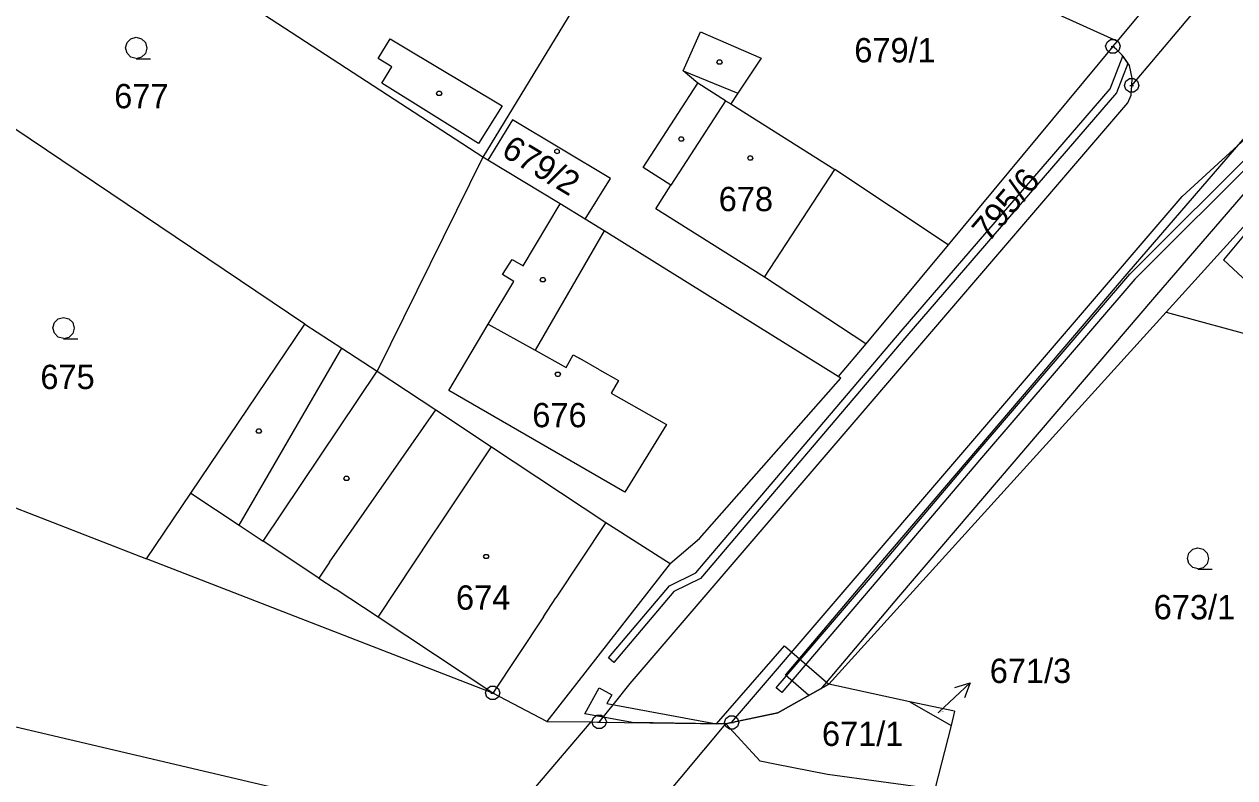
# Model space of a CAD drawing. Extents: x -759060 to -757386, y -1172273 to -1170948.
# Drawn here: x -757960.1 to -757875.5, y -1171162.3 to -1171109.6 of the extents above; entities that cross this region are included whole.
import ezdxf

# ---------------------------------------------------------------- set-up
doc = ezdxf.new("R2010")
doc.units = 0
for name, color, linetype in [('Vrstva 1', 7, 'Continuous'), ('Vrstva 12', 7, 'Continuous'), ('Vrstva 13', 7, 'Continuous'), ('Vrstva 2', 7, 'Continuous'), ('Vrstva 3', 7, 'Continuous'), ('Vrstva 4', 7, 'Continuous'), ('Vrstva 5', 7, 'Continuous'), ('Vrstva 7', 7, 'Continuous'), ('Vrstva 8', 7, 'Continuous')]:
    doc.layers.add(name, color=color, linetype=linetype)

msp = doc.modelspace()

# ---------------------------------------------------------------- linework, layer by layer
at = {"layer": 'Vrstva 1'}
for p, q in [((-757915.49, -1171098.31), (-757928.03, -1171118.92)), ((-757903.99, -1171101.61), (-757883.71, -1171110.82)), ((-757879.19, -1171121.67), (-757860.64, -1171104.63)), ((-757883.71, -1171110.82), (-757879.86, -1171106.19)), ((-757928.03, -1171118.92), (-757944.75, -1171108.04)), ((-757914.04, -1171112.9), (-757912.83, -1171110.16)), ((-757912.83, -1171110.16), (-757908.6, -1171112.02)), ((-757884.02, -1171111.19), (-757895.54, -1171125.05)), ((-757884.02, -1171111.19), (-757883.71, -1171110.82)), ((-757883.8, -1171111.39), (-757884.02, -1171111.19)), ((-757908.6, -1171112.02), (-757910.22, -1171114.46)), ((-757883.38, -1171111.79), (-757883.8, -1171111.39)), ((-757882.87, -1171112.53), (-757883.38, -1171111.79)), ((-757913.01, -1171113.76), (-757914.04, -1171112.9)), ((-757882.67, -1171113.41), (-757882.87, -1171112.53)), ((-757916.82, -1171119.65), (-757913.01, -1171113.76)), ((-757882.71, -1171113.92), (-757882.67, -1171113.41)), ((-757940.45, -1171130.59), (-757964.18, -1171114.63)), ((-757910.22, -1171114.46), (-757910.71, -1171115.2)), ((-757882.99, -1171115.13), (-757882.75, -1171114.59)), ((-757882.75, -1171114.59), (-757882.71, -1171113.92)), ((-757917.74, -1171155.7), (-757882.99, -1171115.13)), ((-757910.71, -1171115.2), (-757903.45, -1171119.78)), ((-757880.31, -1171129.75), (-757866.75, -1171114.78)), ((-757925.96, -1171116.31), (-757927.67, -1171119.14)), ((-757919.12, -1171120.41), (-757925.96, -1171116.31)), ((-757928.03, -1171118.92), (-757935.41, -1171133.89)), ((-757927.67, -1171119.14), (-757928.03, -1171118.92)), ((-757922.63, -1171122.18), (-757927.67, -1171119.14)), ((-757914.89, -1171120.89), (-757916.82, -1171119.65)), ((-757895.54, -1171125.05), (-757903.45, -1171119.78)), ((-757920.89, -1171123.26), (-757919.12, -1171120.41)), ((-757915.95, -1171122.54), (-757914.89, -1171120.89)), ((-757920.89, -1171123.26), (-757922.63, -1171122.18)), ((-757910.65, -1171158.44), (-757879.19, -1171121.67)), ((-757908.35, -1171127.31), (-757915.95, -1171122.54)), ((-757919.55, -1171124.08), (-757920.89, -1171123.26)), ((-757903.2, -1171134.26), (-757919.55, -1171124.08)), ((-757895.54, -1171125.05), (-757901.29, -1171131.96)), ((-757901.29, -1171131.96), (-757908.35, -1171127.31)), ((-757903.87, -1171155.76), (-757880.31, -1171129.75)), ((-757880.31, -1171129.75), (-757861.96, -1171134.79)), ((-757948.43, -1171142.41), (-757940.45, -1171130.59)), ((-757940.45, -1171130.59), (-757937.87, -1171132.28)), ((-757937.87, -1171132.28), (-757935.41, -1171133.89)), ((-757901.29, -1171131.96), (-757903.2, -1171134.26)), ((-757935.41, -1171133.89), (-757931.32, -1171136.59)), ((-757912.9, -1171145.58), (-757903.03, -1171134.37)), ((-757903.03, -1171134.37), (-757903.2, -1171134.26)), ((-757931.32, -1171136.59), (-757927.43, -1171139.16)), ((-757927.43, -1171139.16), (-757919.43, -1171144.45)), ((-757968.2, -1171140.52), (-757951.52, -1171146.99)), ((-757951.52, -1171146.99), (-757948.43, -1171142.41)), ((-757919.43, -1171144.45), (-757914.95, -1171147.31)), ((-757914.95, -1171147.31), (-757912.9, -1171145.58)), ((-757927.34, -1171156.37), (-757951.52, -1171146.99)), ((-757914.95, -1171147.31), (-757923.57, -1171158.35)), ((-757918.93, -1171157.19), (-757917.74, -1171155.7)), ((-757907.42, -1171157.76), (-757903.87, -1171155.76)), ((-757898.21, -1171156.98), (-757903.87, -1171155.76)), ((-757969.07, -1171156.75), (-757931.05, -1171165.68)), ((-757923.57, -1171158.35), (-757927.34, -1171156.37)), ((-757898.21, -1171156.98), (-757895.33, -1171158.65)), ((-757895.08, -1171157.65), (-757898.21, -1171156.98)), ((-757919.9, -1171158.4), (-757918.93, -1171157.19)), ((-757910.65, -1171158.44), (-757907.42, -1171157.76)), ((-757895.08, -1171157.65), (-757895.33, -1171158.65)), ((-757923.57, -1171158.35), (-757920.46, -1171158.39)), ((-757920.46, -1171158.39), (-757919.9, -1171158.4)), ((-757919.9, -1171158.4), (-757911.06, -1171158.53)), ((-757911.06, -1171158.53), (-757910.65, -1171158.44)), ((-757908.67, -1171161.14), (-757911.06, -1171158.53)), ((-757895.33, -1171158.65), (-757896.46, -1171163.1)), ((-757907.64, -1171161.34), (-757908.67, -1171161.14)), ((-757903.95, -1171162.06), (-757907.64, -1171161.34)), ((-757896.46, -1171163.1), (-757903.95, -1171162.06))]:
    msp.add_line(p, q, dxfattribs=at)
at = {"layer": 'Vrstva 12'}
for p, q in [((-757911.07, -1171114.98), (-757914.89, -1171120.89)), ((-757911.07, -1171114.98), (-757910.71, -1171115.2)), ((-757910.71, -1171115.2), (-757903.45, -1171119.78)), ((-757925.96, -1171116.31), (-757927.67, -1171119.14)), ((-757919.12, -1171120.41), (-757925.96, -1171116.31)), ((-757922.63, -1171122.18), (-757927.67, -1171119.14)), ((-757908.35, -1171127.31), (-757903.45, -1171119.78)), ((-757870.65, -1171119.27), (-757876.29, -1171126.11)), ((-757920.89, -1171123.26), (-757919.12, -1171120.41)), ((-757915.95, -1171122.54), (-757914.89, -1171120.89)), ((-757920.89, -1171123.26), (-757922.63, -1171122.18)), ((-757908.35, -1171127.31), (-757915.95, -1171122.54)), ((-757876.29, -1171126.11), (-757872.75, -1171129.43)), ((-757930.41, -1171135.24), (-757927.65, -1171130.6)), ((-757927.65, -1171130.6), (-757924.37, -1171132.41)), ((-757924.37, -1171132.41), (-757922.21, -1171133.63)), ((-757922.21, -1171133.63), (-757921.71, -1171132.75)), ((-757921.71, -1171132.75), (-757921.26, -1171133)), ((-757919.87, -1171133.79), (-757921.26, -1171133)), ((-757919.87, -1171133.79), (-757918.56, -1171134.53)), ((-757918.56, -1171134.53), (-757919.07, -1171135.41)), ((-757918.11, -1171142.33), (-757930.41, -1171135.24)), ((-757919.07, -1171135.41), (-757915.19, -1171137.61)), ((-757915.19, -1171137.61), (-757918.11, -1171142.33)), ((-757930.97, -1171144.49), (-757927.43, -1171139.16)), ((-757927.43, -1171139.16), (-757919.43, -1171144.45)), ((-757931.58, -1171145.41), (-757930.97, -1171144.49)), ((-757919.43, -1171144.45), (-757922.92, -1171149.71)), ((-757935.34, -1171151.07), (-757931.58, -1171145.41)), ((-757923.8, -1171151.04), (-757922.92, -1171149.71)), ((-757927.34, -1171156.37), (-757935.34, -1171151.07)), ((-757923.8, -1171151.04), (-757927.34, -1171156.37))]:
    msp.add_line(p, q, dxfattribs=at)
at = {"layer": 'Vrstva 13'}
for p, q in [((-757884.22, -1171114.16), (-757883.32, -1171111.88)), ((-757883.32, -1171111.88), (-757882.98, -1171112.38)), ((-757882.98, -1171112.38), (-757883.78, -1171114.42)), ((-757883.02, -1171127.08), (-757871.05, -1171113.19)), ((-757898.8, -1171131.08), (-757884.22, -1171114.16)), ((-757883.78, -1171114.42), (-757898.42, -1171131.4)), ((-757869.15, -1171114.83), (-757881.12, -1171128.7)), ((-757882.85, -1171127.1), (-757873.6, -1171117.87)), ((-757873.26, -1171118.23), (-757882.49, -1171127.44)), ((-757900.9, -1171148.04), (-757883.02, -1171127.08)), ((-757893.71, -1171139.77), (-757882.85, -1171127.1)), ((-757882.49, -1171127.44), (-757893.33, -1171140.09)), ((-757881.12, -1171128.7), (-757899, -1171149.66)), ((-757913.15, -1171147.97), (-757898.8, -1171131.08)), ((-757898.42, -1171131.4), (-757912.83, -1171148.37)), ((-757900.81, -1171148.15), (-757893.71, -1171139.77)), ((-757893.33, -1171140.09), (-757900.43, -1171148.47)), ((-757915, -1171148.88), (-757913.15, -1171147.97)), ((-757912.83, -1171148.37), (-757914.68, -1171149.28)), ((-757907.53, -1171156.01), (-757900.81, -1171148.15)), ((-757900.43, -1171148.47), (-757907.15, -1171156.33)), ((-757906.9, -1171155.13), (-757900.9, -1171148.04)), ((-757919.25, -1171153.91), (-757915, -1171148.88)), ((-757914.68, -1171149.28), (-757918.87, -1171154.23)), ((-757899, -1171149.66), (-757904.42, -1171156.07)), ((-757911.72, -1171158.52), (-757906.95, -1171153.08)), ((-757906.95, -1171153.08), (-757903.87, -1171155.76)), ((-757918.87, -1171154.23), (-757919.25, -1171153.91)), ((-757905.25, -1171156.54), (-757906.9, -1171155.13)), ((-757920.9, -1171157.82), (-757919.9, -1171156.01)), ((-757919.9, -1171156.01), (-757919.02, -1171156.49)), ((-757907.15, -1171156.33), (-757907.53, -1171156.01)), ((-757903.87, -1171155.76), (-757907.42, -1171157.76)), ((-757904.42, -1171156.07), (-757905.25, -1171156.54)), ((-757919.02, -1171156.49), (-757919.36, -1171157.1)), ((-757917.61, -1171158.43), (-757920.9, -1171157.82)), ((-757919.36, -1171157.1), (-757911.72, -1171158.52)), ((-757907.42, -1171157.76), (-757911.06, -1171158.53)), ((-757911.72, -1171158.52), (-757917.61, -1171158.43)), ((-757911.06, -1171158.53), (-757911.72, -1171158.52))]:
    msp.add_line(p, q, dxfattribs=at)
at = {"layer": 'Vrstva 3'}
for points in [[(-757952.23, -1171112.03), (-757952.61, -1171111.93), (-757952.88, -1171111.66), (-757952.98, -1171111.29), (-757952.88, -1171110.92), (-757952.61, -1171110.65), (-757952.24, -1171110.55), (-757951.87, -1171110.65), (-757951.6, -1171110.92), (-757951.5, -1171111.3), (-757951.6, -1171111.68), (-757951.87, -1171111.95), (-757952.25, -1171112.05), (-757951.25, -1171112.05)], [(-757957.3, -1171131.6), (-757957.68, -1171131.5), (-757957.95, -1171131.23), (-757958.05, -1171130.86), (-757957.95, -1171130.49), (-757957.68, -1171130.22), (-757957.31, -1171130.12), (-757956.94, -1171130.22), (-757956.67, -1171130.49), (-757956.57, -1171130.87), (-757956.67, -1171131.25), (-757956.94, -1171131.52), (-757957.32, -1171131.62), (-757956.32, -1171131.62)], [(-757878.07, -1171147.7), (-757878.45, -1171147.6), (-757878.72, -1171147.33), (-757878.82, -1171146.96), (-757878.72, -1171146.59), (-757878.45, -1171146.32), (-757878.08, -1171146.22), (-757877.71, -1171146.32), (-757877.44, -1171146.59), (-757877.34, -1171146.97), (-757877.44, -1171147.35), (-757877.71, -1171147.62), (-757878.09, -1171147.72), (-757877.09, -1171147.72)]]:
    msp.add_lwpolyline(points, dxfattribs=at)
at = {"layer": 'Vrstva 4'}
for p, q in [((-757882.71, -1171113.92), (-757877.14, -1171107.32)), ((-757935.33, -1171112.04), (-757934.5, -1171110.65)), ((-757934.5, -1171110.65), (-757933.56, -1171111.22)), ((-757933.56, -1171111.22), (-757926.68, -1171115.35)), ((-757934.39, -1171112.61), (-757935.33, -1171112.04)), ((-757935.08, -1171113.76), (-757934.39, -1171112.61)), ((-757914.04, -1171112.9), (-757910.22, -1171114.46)), ((-757928.32, -1171117.98), (-757935.08, -1171113.76)), ((-757911.07, -1171114.98), (-757913.01, -1171113.76)), ((-757926.68, -1171115.35), (-757928.32, -1171117.98)), ((-757911.07, -1171114.98), (-757914.89, -1171120.89)), ((-757911.07, -1171114.98), (-757910.71, -1171115.2)), ((-757908.35, -1171127.31), (-757903.45, -1171119.78)), ((-757870.65, -1171119.27), (-757876.29, -1171126.11)), ((-757925.21, -1171126.52), (-757922.63, -1171122.18)), ((-757919.55, -1171124.08), (-757924.37, -1171132.41)), ((-757926.66, -1171127.13), (-757925.97, -1171126.07)), ((-757925.97, -1171126.07), (-757925.21, -1171126.52)), ((-757876.29, -1171126.11), (-757872.75, -1171129.43)), ((-757925.86, -1171127.61), (-757926.66, -1171127.13)), ((-757927.65, -1171130.6), (-757925.86, -1171127.61)), ((-757930.41, -1171135.24), (-757927.65, -1171130.6)), ((-757927.65, -1171130.6), (-757924.37, -1171132.41)), ((-757945.04, -1171144.65), (-757937.87, -1171132.28)), ((-757924.37, -1171132.41), (-757922.21, -1171133.63)), ((-757922.21, -1171133.63), (-757921.71, -1171132.75)), ((-757921.71, -1171132.75), (-757921.26, -1171133)), ((-757919.87, -1171133.79), (-757921.26, -1171133)), ((-757943.37, -1171145.76), (-757935.41, -1171133.89)), ((-757919.87, -1171133.79), (-757918.56, -1171134.53)), ((-757918.56, -1171134.53), (-757919.07, -1171135.41)), ((-757918.11, -1171142.33), (-757930.41, -1171135.24)), ((-757919.07, -1171135.41), (-757915.19, -1171137.61)), ((-757938.74, -1171147.23), (-757931.32, -1171136.59)), ((-757915.19, -1171137.61), (-757918.11, -1171142.33)), ((-757930.97, -1171144.49), (-757927.43, -1171139.16)), ((-757948.43, -1171142.41), (-757945.04, -1171144.65)), ((-757945.04, -1171144.65), (-757943.37, -1171145.76)), ((-757931.58, -1171145.41), (-757930.97, -1171144.49)), ((-757919.43, -1171144.45), (-757922.92, -1171149.71)), ((-757939.48, -1171148.34), (-757943.37, -1171145.76)), ((-757935.34, -1171151.07), (-757931.58, -1171145.41)), ((-757938.74, -1171147.23), (-757939.48, -1171148.34)), ((-757939.48, -1171148.34), (-757938.35, -1171149.09)), ((-757935.34, -1171151.07), (-757938.35, -1171149.09)), ((-757923.8, -1171151.04), (-757922.92, -1171149.71)), ((-757927.34, -1171156.37), (-757935.34, -1171151.07)), ((-757923.8, -1171151.04), (-757927.34, -1171156.37)), ((-757927.33, -1171166.44), (-757920.46, -1171158.39)), ((-757919.09, -1171168.13), (-757911.06, -1171158.53))]:
    msp.add_line(p, q, dxfattribs=at)
at = {"layer": 'Vrstva 5'}
for points in [[(-757911.41, -1171112.13), (-757911.32, -1171112.28), (-757911.41, -1171112.43), (-757911.59, -1171112.43), (-757911.68, -1171112.28), (-757911.59, -1171112.13)], [(-757930.99, -1171114.32), (-757930.9, -1171114.47), (-757930.99, -1171114.62), (-757931.17, -1171114.62), (-757931.26, -1171114.47), (-757931.17, -1171114.32)], [(-757914.08, -1171117.51), (-757913.99, -1171117.66), (-757914.08, -1171117.81), (-757914.26, -1171117.81), (-757914.35, -1171117.66), (-757914.26, -1171117.51)], [(-757922.696, -1171118.438), (-757922.696, -1171118.613), (-757922.85, -1171118.695), (-757923.004, -1171118.602), (-757923.004, -1171118.427), (-757922.85, -1171118.345)], [(-757909.26, -1171118.84), (-757909.17, -1171118.99), (-757909.26, -1171119.14), (-757909.44, -1171119.14), (-757909.53, -1171118.99), (-757909.44, -1171118.84)], [(-757923.75, -1171127.34), (-757923.66, -1171127.49), (-757923.75, -1171127.64), (-757923.93, -1171127.64), (-757924.02, -1171127.49), (-757923.93, -1171127.34)], [(-757922.7, -1171133.95), (-757922.61, -1171134.1), (-757922.7, -1171134.25), (-757922.88, -1171134.25), (-757922.97, -1171134.1), (-757922.88, -1171133.95)], [(-757943.58, -1171137.92), (-757943.49, -1171138.07), (-757943.58, -1171138.22), (-757943.76, -1171138.22), (-757943.85, -1171138.07), (-757943.76, -1171137.92)], [(-757937.46, -1171141.22), (-757937.37, -1171141.37), (-757937.46, -1171141.52), (-757937.64, -1171141.52), (-757937.73, -1171141.37), (-757937.64, -1171141.22)], [(-757927.71, -1171146.68), (-757927.62, -1171146.83), (-757927.71, -1171146.98), (-757927.89, -1171146.98), (-757927.98, -1171146.83), (-757927.89, -1171146.68)]]:
    msp.add_lwpolyline(points, close=True, dxfattribs=at)
at = {"layer": 'Vrstva 7'}
for p in [(-757893.982, -1171155.669), (-757896.22, -1171157.73)]:
    msp.add_line(p, (-757896.19, -1171157.7), dxfattribs=at)
msp.add_lwpolyline([(-757895.056, -1171155.978), (-757893.982, -1171155.669), (-757894.379, -1171156.714)], dxfattribs=at)
at = {"layer": 'Vrstva 8'}
for p, q in [((-757884.14, -1171111.19), (-757883.9, -1171111.19)), ((-757882.83, -1171113.92), (-757882.59, -1171113.92)), ((-757927.46, -1171156.37), (-757927.22, -1171156.37)), ((-757920.02, -1171158.4), (-757919.78, -1171158.4)), ((-757910.77, -1171158.44), (-757910.53, -1171158.44))]:
    msp.add_line(p, q, dxfattribs=at)
for points in [[(-757883.87, -1171110.71), (-757883.62, -1171110.89), (-757883.52, -1171111.18), (-757883.62, -1171111.47), (-757883.87, -1171111.65), (-757884.18, -1171111.65), (-757884.43, -1171111.47), (-757884.53, -1171111.18), (-757884.43, -1171110.89), (-757884.18, -1171110.71)], [(-757882.56, -1171113.44), (-757882.31, -1171113.62), (-757882.21, -1171113.91), (-757882.31, -1171114.2), (-757882.56, -1171114.38), (-757882.87, -1171114.38), (-757883.12, -1171114.2), (-757883.22, -1171113.91), (-757883.12, -1171113.62), (-757882.87, -1171113.44)], [(-757927.19, -1171155.89), (-757926.94, -1171156.07), (-757926.84, -1171156.36), (-757926.94, -1171156.65), (-757927.19, -1171156.83), (-757927.5, -1171156.83), (-757927.75, -1171156.65), (-757927.85, -1171156.36), (-757927.75, -1171156.07), (-757927.5, -1171155.89)], [(-757919.75, -1171157.92), (-757919.5, -1171158.1), (-757919.4, -1171158.39), (-757919.5, -1171158.68), (-757919.75, -1171158.86), (-757920.06, -1171158.86), (-757920.31, -1171158.68), (-757920.41, -1171158.39), (-757920.31, -1171158.1), (-757920.06, -1171157.92)], [(-757910.5, -1171157.96), (-757910.25, -1171158.14), (-757910.15, -1171158.43), (-757910.25, -1171158.72), (-757910.5, -1171158.9), (-757910.81, -1171158.9), (-757911.06, -1171158.72), (-757911.16, -1171158.43), (-757911.06, -1171158.14), (-757910.81, -1171157.96)]]:
    msp.add_lwpolyline(points, close=True, dxfattribs=at)

# ---------------------------------------------------------------- texts
at = {"layer": 'Vrstva 2'}
for s, height, p in [('679/1', 1.7, (-757902.085, -1171112.3)), ('677', 1.7, (-757953.774, -1171115.51)), ('678', 1.7, (-757911.554, -1171122.7)), ('675', 1.7, (-757958.931, -1171135.13)), ('676', 1.7, (-757924.574, -1171137.8)), ('674', 1.7, (-757929.904, -1171150.55)), ('673/1', 1.7, (-757881.172, -1171151.22)), ('671/3', 0.1, (-757896.199, -1171157.73)), ('671/1', 1.7, (-757904.343, -1171160.07))]:
    msp.add_text(s, height=height, dxfattribs=at).set_placement(p)
for s, rotation, p in [('679/2', 329.04966, (-757926.823, -1171118.767)), ('795/6', 49.50355, (-757892.714, -1171124.946))]:
    msp.add_text(s, height=1.7, rotation=rotation, dxfattribs=at).set_placement(p)
at = {"layer": 'Vrstva 7'}
msp.add_text('671/3', height=1.7, dxfattribs=at).set_placement((-757892.623, -1171155.67))

doc.saveas('drawing.dxf')
